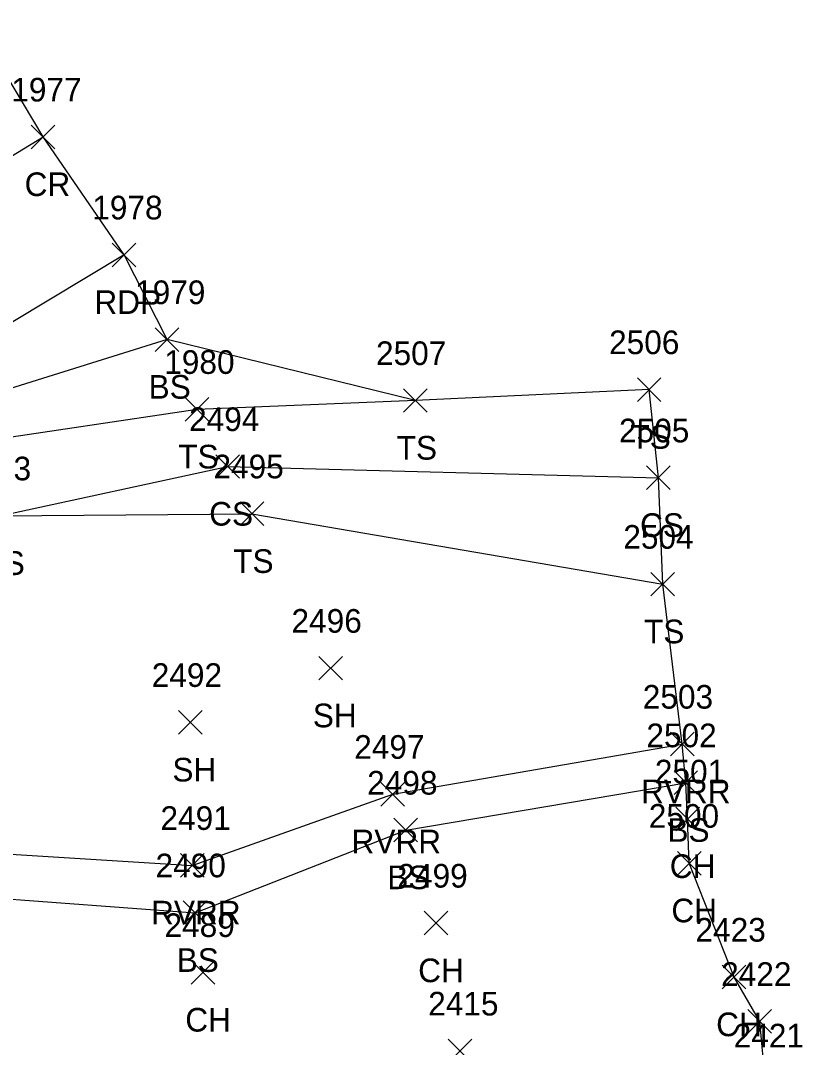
# Model space of a CAD drawing. Extents: x 1459992 to 1461532, y 647785 to 648535.
# Drawn here: x 1461422.9 to 1461489.1, y 648356.5 to 648443.4 of the extents above; entities that cross this region are included whole.
import ezdxf

# ---------------------------------------------------------------- set-up
doc = ezdxf.new("R2010")
doc.units = 0
for name, color, linetype in [('L_A', 7, 'Continuous'), ('L_I', 7, 'Continuous'), ('L_TIC', 7, 'Continuous'), ('LAWE', 7, 'Continuous'), ('LELB', 7, 'Continuous'), ('LSOGP', 7, 'Continuous'), ('P_A', 7, 'Continuous'), ('P_I', 7, 'Continuous'), ('P_TIC', 7, 'Continuous'), ('PET', 7, 'Continuous'), ('PRC', 7, 'Continuous')]:
    doc.layers.add(name, color=color, linetype=linetype)

msp = doc.modelspace()

# ---------------------------------------------------------------- linework, layer by layer
at = {"layer": 'L_TIC'}
for points in [[(1461434.344, 648415.392), (1461436.344, 648417.392)], [(1461436.344, 648415.392), (1461434.344, 648417.392)], [(1461475.147, 648411.16), (1461477.147, 648413.16)], [(1461477.147, 648411.16), (1461475.147, 648413.16)], [(1461455.369, 648410.237), (1461457.369, 648412.237)], [(1461457.369, 648410.237), (1461455.369, 648412.237)], [(1461436.888, 648409.488), (1461438.888, 648411.488)], [(1461438.888, 648409.488), (1461436.888, 648411.488)], [(1461439.471, 648404.654), (1461441.471, 648406.654)], [(1461441.471, 648404.654), (1461439.471, 648406.654)], [(1461475.934, 648403.698), (1461477.934, 648405.698)], [(1461477.934, 648403.698), (1461475.934, 648405.698)], [(1461441.535, 648400.653), (1461443.535, 648402.653)], [(1461443.535, 648400.653), (1461441.535, 648402.653)], [(1461476.299, 648394.701), (1461478.299, 648396.701)], [(1461478.299, 648394.701), (1461476.299, 648396.701)], [(1461448.194, 648387.596), (1461450.194, 648389.596)], [(1461450.194, 648387.596), (1461448.194, 648389.596)], [(1461436.312, 648383.011), (1461438.312, 648385.011)], [(1461438.312, 648383.011), (1461436.312, 648385.011)], [(1461477.943, 648381.173), (1461479.943, 648383.173)], [(1461479.943, 648381.173), (1461477.943, 648383.173)], [(1461478.25, 648377.908), (1461480.25, 648379.908)], [(1461480.25, 648377.908), (1461478.25, 648379.908)], [(1461453.448, 648376.931), (1461455.448, 648378.931)], [(1461455.448, 648376.931), (1461453.448, 648378.931)], [(1461478.401, 648374.846), (1461480.401, 648376.846)], [(1461480.401, 648374.846), (1461478.401, 648376.846)], [(1461454.543, 648373.902), (1461456.543, 648375.902)], [(1461456.543, 648373.902), (1461454.543, 648375.902)], [(1461436.484, 648370.916), (1461438.484, 648372.916)], [(1461438.484, 648370.916), (1461436.484, 648372.916)], [(1461478.54, 648371.099), (1461480.54, 648373.099)], [(1461480.54, 648371.099), (1461478.54, 648373.099)], [(1461436.721, 648366.905), (1461438.721, 648368.905)], [(1461438.721, 648366.905), (1461436.721, 648368.905)], [(1461457.11, 648366.035), (1461459.11, 648368.035)], [(1461459.11, 648366.035), (1461457.11, 648368.035)], [(1461437.402, 648361.856), (1461439.402, 648363.856)], [(1461439.402, 648361.856), (1461437.402, 648363.856)], [(1461482.327, 648361.466), (1461484.327, 648363.466)], [(1461484.327, 648361.466), (1461482.327, 648363.466)], [(1461484.498, 648357.721), (1461486.498, 648359.721)], [(1461486.498, 648357.721), (1461484.498, 648359.721)], [(1461459.14, 648355.217), (1461461.14, 648357.217)], [(1461461.14, 648355.217), (1461459.14, 648357.217)]]:
    msp.add_lwpolyline(points, dxfattribs=at)
at = {"layer": 'LAWE'}
msp.add_lwpolyline([(1461302.494, 648251.414), (1461304.732, 648255.86), (1461311.515, 648272.047), (1461318.184, 648292.347), (1461320.876, 648299.253), (1461325.88, 648305.325), (1461332.947, 648314.572), (1461346.563, 648331.413), (1461356.783, 648344.505), (1461369.936, 648357.821), (1461389.241, 648367.573), (1461411.269, 648373.546), (1461437.484, 648371.916), (1461454.448, 648377.931), (1461478.943, 648382.173)], dxfattribs=at)
at = {"layer": 'LELB'}
for points in [[(1461435.344, 648416.392), (1461416.946, 648410.636), (1461406.606, 648408.469)], [(1461476.147, 648412.16), (1461456.369, 648411.237)], [(1461456.369, 648411.237), (1461437.888, 648410.488)], [(1461437.888, 648410.488), (1461418.935, 648407.67), (1461409.615, 648403.832), (1461397.123, 648398.784), (1461381.61, 648386.31), (1461361.675, 648369.148), (1461343.966, 648353.542), (1461325.103, 648333.829), (1461318.696, 648322.255), (1461308.654, 648307.17), (1461301.589, 648300.067), (1461298.1, 648291.151), (1461293.267, 648263.285), (1461293.552, 648252.72), (1461292.905, 648243.507), (1461295.985, 648233.828), (1461296.733, 648225.477), (1461296.732, 648222.487)], [(1461327.539, 648316.406), (1461343.1, 648334.566), (1461354.424, 648346.152), (1461368.865, 648358.513), (1461384.187, 648376.106), (1461404.449, 648390.112), (1461421.156, 648401.485), (1461440.471, 648405.654), (1461476.934, 648404.698)], [(1461421.156, 648401.485), (1461442.535, 648401.653), (1461477.299, 648395.701)], [(1461308.559, 648239.319), (1461311.248, 648242.529), (1461308.112, 648247.085), (1461308.77, 648252.863), (1461315.171, 648270.035), (1461321.583, 648291.019), (1461329.024, 648302.011), (1461334.847, 648312.35), (1461349.259, 648326.907), (1461358.54, 648342.564), (1461371.773, 648355.493), (1461390.676, 648365.061), (1461413.445, 648369.696), (1461437.721, 648367.905), (1461455.543, 648374.902), (1461479.25, 648378.908)]]:
    msp.add_lwpolyline(points, dxfattribs=at)
at = {"layer": 'LSOGP'}
msp.add_lwpolyline([(1461485.993, 648353.513), (1461485.498, 648358.721), (1461483.327, 648362.466), (1461479.54, 648372.099), (1461479.401, 648375.846), (1461479.25, 648378.908), (1461478.943, 648382.173), (1461477.299, 648395.701), (1461476.934, 648404.698), (1461476.147, 648412.16), (1461456.369, 648411.237), (1461435.344, 648416.392), (1461431.711, 648423.556), (1461424.86, 648433.53), (1461418.974, 648443.378)], dxfattribs=at)
at = {"layer": 'P_TIC'}
for points in [[(1461423.86, 648432.53), (1461425.86, 648434.53)], [(1461425.86, 648432.53), (1461423.86, 648434.53)], [(1461430.711, 648422.556), (1461432.711, 648424.556)], [(1461432.711, 648422.556), (1461430.711, 648424.556)]]:
    msp.add_lwpolyline(points, dxfattribs=at)
at = {"layer": 'PET'}
msp.add_lwpolyline([(1461431.711, 648423.556), (1461406.606, 648408.469), (1461395.323, 648400.735), (1461379.715, 648387.972), (1461359.995, 648370.892), (1461342.503, 648355.317), (1461322.757, 648336.157), (1461306.541, 648318.18), (1461292.231, 648305.652), (1461275.705, 648293.856), (1461255.229, 648282.826), (1461238.596, 648275.701), (1461226.2, 648272.493), (1461213.087, 648269.852), (1461197.04, 648267.634), (1461176.943, 648267.356), (1461164.213, 648269.583)], dxfattribs=at)
at = {"layer": 'PRC'}
msp.add_lwpolyline([(1460946.831, 648364.552), (1460979.811, 648350.874), (1461020.892, 648333.411), (1461048.045, 648322.3), (1461089.526, 648305.666), (1461120.417, 648294.121), (1461149.174, 648286.001), (1461180.556, 648282.29), (1461207.176, 648283.702), (1461238.838, 648291.787), (1461263.782, 648303.511), (1461290.771, 648322.917), (1461310.308, 648340.937), (1461342.224, 648370.367), (1461365.166, 648390.4), (1461371.568, 648396.042), (1461402.619, 648419.98), (1461424.86, 648433.53)], dxfattribs=at)

# ---------------------------------------------------------------- texts
at = {"layer": 'L_A'}
for s, p in [('BS', (1461433.785, 648411.392)), ('TS', (1461474.557, 648407.16)), ('TS', (1461436.298, 648405.488)), ('TS', (1461454.778, 648406.237)), ('CS', (1461438.912, 648400.654)), ('CS', (1461475.375, 648399.698)), ('CS', (1461419.597, 648396.485)), ('TS', (1461440.944, 648396.653)), ('TS', (1461475.708, 648390.701)), ('SH', (1461447.682, 648383.596)), ('SH', (1461435.8, 648379.011)), ('RVRR', (1461475.455, 648377.173)), ('BS', (1461477.691, 648373.908)), ('RVRR', (1461450.959, 648372.931)), ('CH', (1461477.889, 648370.846)), ('BS', (1461453.984, 648369.902)), ('RVRR', (1461433.996, 648366.916)), ('CH', (1461478.028, 648367.099)), ('BS', (1461436.162, 648362.905)), ('CH', (1461456.598, 648362.035)), ('CH', (1461436.89, 648357.856)), ('CH', (1461481.815, 648357.466))]:
    msp.add_text(s, height=2, dxfattribs=at).set_placement(p)
at = {"layer": 'L_I'}
for s, p in [('1979', (1461432.644, 648419.392)), ('2506', (1461472.754, 648415.16)), ('2507', (1461453.03, 648414.237)), ('1980', (1461435.109, 648413.488)), ('2494', (1461437.211, 648408.654)), ('2505', (1461473.596, 648407.698)), ('2495', (1461439.275, 648404.653)), ('2493', (1461417.896, 648404.485)), ('2493', (1461417.896, 648404.485)), ('2504', (1461473.96, 648398.701)), ('2496', (1461445.879, 648391.596)), ('2492', (1461434.052, 648387.011)), ('2503', (1461475.605, 648385.173)), ('2502', (1461475.911, 648381.908)), ('2497', (1461451.188, 648380.931)), ('2501', (1461476.629, 648378.846)), ('2498', (1461452.283, 648377.902)), ('2500', (1461476.115, 648375.099)), ('2491', (1461434.791, 648374.916)), ('2490', (1461434.374, 648370.905)), ('2499', (1461454.842, 648370.035)), ('2489', (1461435.134, 648365.856)), ('2423', (1461480.067, 648365.466)), ('2422', (1461482.238, 648361.721)), ('2415', (1461457.447, 648359.217)), ('2421', (1461483.3, 648356.513))]:
    msp.add_text(s, height=2, dxfattribs=at).set_placement(p)
at = {"layer": 'P_A'}
for s, p in [('CR', (1461423.293, 648428.53)), ('RDP', (1461429.2, 648418.556))]:
    msp.add_text(s, height=2, dxfattribs=at).set_placement(p)
at = {"layer": 'P_I'}
for s, p in [('1977', (1461422.167, 648436.53)), ('1978', (1461429.018, 648426.556))]:
    msp.add_text(s, height=2, dxfattribs=at).set_placement(p)

doc.saveas('drawing.dxf')
